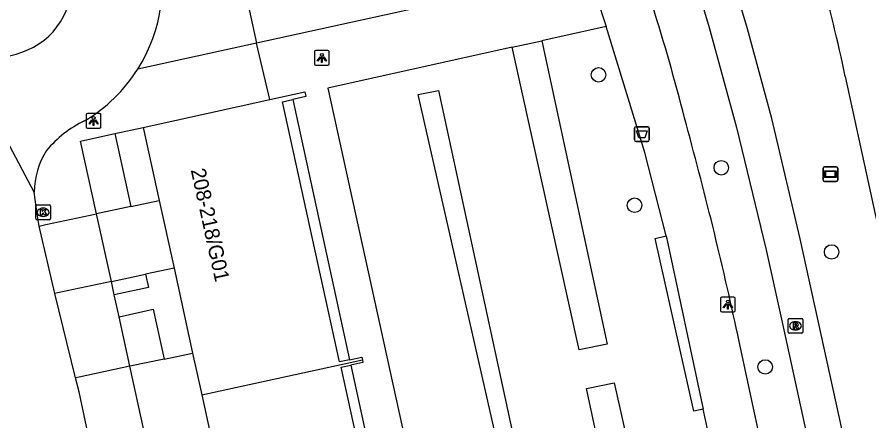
# Model space of a CAD drawing. Extents: x 160037 to 160839, y 385326 to 386441.
# Drawn here: x 160571.6 to 160629.1, y 386291.4 to 386318.7 of the extents above; entities that cross this region are included whole.
import ezdxf

# ---------------------------------------------------------------- set-up
doc = ezdxf.new("R2010")
doc.units = 0
for name, color, linetype in [('IMGEO_Afvalbak', 7, 'Continuous'), ('IMGEO_Boom', 7, 'Continuous'), ('IMGEO_Fietspad_gesloten', 7, 'Continuous'), ('IMGEO_Haag', 7, 'Continuous'), ('IMGEO_Kolk', 7, 'Continuous'), ('IMGEO_Lichtpunt', 7, 'Continuous'), ('IMGEO_Pand', 7, 'Continuous'), ('IMGEO_Pand_nummerreeks', 7, 'Continuous'), ('IMGEO_Reclamebord', 7, 'Continuous'), ('IMGEO_Rijbaan_lokaal_gesloten', 7, 'Continuous'), ('IMGEO_Rijbaan_lokaal_open', 7, 'Continuous'), ('IMGEO_Rioolput', 7, 'Continuous'), ('IMGEO_Voetpad_open', 7, 'Continuous')]:
    doc.layers.add(name, color=color, linetype=linetype)

msp = doc.modelspace()

# ---------------------------------------------------------------- linework, layer by layer
at = {"layer": 'IMGEO_Afvalbak'}
for p, q in [((160613.271, 386310.396), (160613.271, 386311.196)), ((160613.271, 386311.196), (160613.271, 386310.396)), ((160613.371, 386311.296), (160614.161, 386311.296)), ((160614.161, 386311.296), (160613.371, 386311.296)), ((160614.261, 386311.196), (160614.261, 386310.396)), ((160614.261, 386310.396), (160614.261, 386311.196)), ((160614.161, 386310.296), (160613.371, 386310.296)), ((160613.371, 386310.296), (160614.161, 386310.296))]:
    msp.add_line(p, q, dxfattribs=at)
msp.add_lwpolyline([(160613.414, 386311.01), (160614.118, 386311.01), (160613.969, 386310.54), (160613.563, 386310.54), (160613.414, 386311.01)], dxfattribs=at)
for centre, start, end in [((160613.371, 386311.196), 90, 180), ((160613.371, 386311.196), 90, 180), ((160614.161, 386311.196), 0, 90), ((160614.161, 386311.196), 360, 90), ((160613.371, 386310.396), 180, 270), ((160613.371, 386310.396), 180, 270), ((160614.161, 386310.396), 270, 0), ((160614.161, 386310.396), 270, 0)]:
    msp.add_arc(centre, 0.1, start, end, dxfattribs=at)
at = {"layer": 'IMGEO_Boom'}
for centre in [(160610.84, 386314.798), (160619.129, 386308.52), (160613.272, 386305.989), (160626.587, 386302.834), (160622.098, 386295.059)]:
    msp.add_circle(centre, 0.489, dxfattribs=at)
at = {"layer": 'IMGEO_Fietspad_gesloten'}
for points in [[(160657.055, 386154.143), (160647.386, 386198.679), (160636.094, 386250.686), (160624.457, 386303.72), (160622.534, 386311.847), (160620.91, 386317.905), (160618.67, 386325.412), (160616.315, 386332.541), (160613.894, 386338.952), (160609.405, 386349.023)], [(160607.631, 386346.918), (160611.537, 386338.055), (160614.024, 386331.705), (160616.344, 386324.596), (160618.303, 386317.988), (160620.148, 386311.23), (160622.139, 386303.076), (160623.193, 386298.283), (160645.016, 386198.179)]]:
    msp.add_lwpolyline(points, dxfattribs=at)
at = {"layer": 'IMGEO_Haag'}
for points in [[(160607.018, 386317.103), (160611.414, 386296.606), (160609.533, 386296.222), (160605.01, 386316.658)], [(160605.554, 386283.134), (160598.655, 386313.477), (160600.023, 386313.741), (160606.604, 386283.325), (160605.554, 386283.134)], [(160617.898, 386292.204), (160617.28, 386292.066), (160614.674, 386303.751), (160615.412, 386303.915)], [(160614.254, 386273.952), (160610.033, 386293.598), (160611.89, 386293.993), (160616.289, 386274.436), (160614.254, 386273.952)]]:
    msp.add_lwpolyline(points, dxfattribs=at)
at = {"layer": 'IMGEO_Kolk'}
for p, q in [((160572.815, 386305.084), (160572.815, 386305.936)), ((160572.89, 386306.01), (160573.742, 386306.01)), ((160573.303, 386305.79), (160573.328, 386305.79)), ((160573.816, 386305.936), (160573.816, 386305.084)), ((160573.326, 386305.23), (160573.301, 386305.23)), ((160573.742, 386305.01), (160572.89, 386305.01))]:
    msp.add_line(p, q, dxfattribs=at)
for points in [[(160572.815, 386305.084), (160572.815, 386305.936)], [(160572.89, 386306.01), (160573.742, 386306.01)], [(160573.816, 386305.936), (160573.816, 386305.084)], [(160573.136, 386305.71), (160573.259, 386305.71), (160573.259, 386305.559), (160573.389, 386305.71), (160573.553, 386305.71), (160573.407, 386305.559), (160573.56, 386305.31), (160573.408, 386305.31), (160573.323, 386305.474), (160573.259, 386305.407), (160573.259, 386305.31), (160573.136, 386305.31), (160573.136, 386305.71)], [(160573.742, 386305.01), (160572.89, 386305.01)]]:
    msp.add_lwpolyline(points, dxfattribs=at)
for centre, start, end in [((160572.892, 386305.934), 91.55205, 178.44795), ((160572.892, 386305.934), 91.55205, 178.44795), ((160573.74, 386305.934), 1.55205, 88.44795), ((160573.74, 386305.934), 1.55205, 88.44795), ((160572.892, 386305.086), 181.55205, 268.44795), ((160572.892, 386305.086), 181.55205, 268.44795), ((160573.74, 386305.086), 271.55205, 358.44795), ((160573.74, 386305.086), 271.55205, 358.44795)]:
    msp.add_arc(centre, 0.0765, start, end, dxfattribs=at)
for centre, major_axis, ratio, start_param, end_param in [((160573.302, 386305.51), (-0.387, 0.002), 0.722429, 4.712389, 7.853982), ((160573.327, 386305.51), (-0.39, 0.002), 0.717154, 1.570796, 4.712389)]:
    msp.add_ellipse(centre, major_axis=major_axis, ratio=ratio, start_param=start_param, end_param=end_param, dxfattribs=at)
at = {"layer": 'IMGEO_Lichtpunt'}
for p, q in [((160591.654, 386316.346), (160591.654, 386315.539)), ((160591.654, 386316.346), (160591.654, 386315.539)), ((160592.556, 386316.441), (160591.748, 386316.441)), ((160592.556, 386316.441), (160591.748, 386316.441)), ((160592.65, 386315.539), (160592.65, 386316.346)), ((160592.65, 386315.539), (160592.65, 386316.346)), ((160591.748, 386315.445), (160592.556, 386315.445)), ((160591.748, 386315.445), (160592.556, 386315.445)), ((160576.231, 386312.089), (160576.231, 386311.282)), ((160576.231, 386312.089), (160576.231, 386311.282)), ((160577.133, 386312.184), (160576.325, 386312.184)), ((160577.133, 386312.184), (160576.325, 386312.184)), ((160577.227, 386311.282), (160577.227, 386312.089)), ((160577.227, 386311.282), (160577.227, 386312.089)), ((160576.325, 386311.188), (160577.133, 386311.188)), ((160576.325, 386311.188), (160577.133, 386311.188)), ((160619.081, 386299.681), (160619.081, 386298.874)), ((160619.081, 386299.681), (160619.081, 386298.874)), ((160619.983, 386299.776), (160619.175, 386299.776)), ((160619.983, 386299.776), (160619.175, 386299.776)), ((160620.077, 386298.874), (160620.077, 386299.681)), ((160620.077, 386298.874), (160620.077, 386299.681)), ((160619.175, 386298.78), (160619.983, 386298.78)), ((160619.175, 386298.78), (160619.983, 386298.78))]:
    msp.add_line(p, q, dxfattribs=at)
for points in [[(160592.028, 386316.01), (160592.067, 386315.982), (160591.879, 386315.72), (160591.841, 386315.747), (160592.028, 386316.01)], [(160592.13, 386315.962), (160592.177, 386315.962), (160592.177, 386315.64), (160592.13, 386315.64), (160592.13, 386315.962)], [(160592.24, 386315.982), (160592.278, 386316.009), (160592.465, 386315.747), (160592.426, 386315.719), (160592.24, 386315.982)], [(160576.605, 386311.753), (160576.644, 386311.725), (160576.456, 386311.463), (160576.418, 386311.49), (160576.605, 386311.753)], [(160576.707, 386311.705), (160576.754, 386311.705), (160576.754, 386311.383), (160576.707, 386311.383), (160576.707, 386311.705)], [(160576.817, 386311.725), (160576.855, 386311.752), (160577.042, 386311.49), (160577.003, 386311.462), (160576.817, 386311.725)], [(160619.455, 386299.345), (160619.494, 386299.317), (160619.306, 386299.055), (160619.268, 386299.082), (160619.455, 386299.345)], [(160619.557, 386299.297), (160619.604, 386299.297), (160619.604, 386298.975), (160619.557, 386298.975), (160619.557, 386299.297)], [(160619.667, 386299.317), (160619.705, 386299.344), (160619.892, 386299.082), (160619.853, 386299.054), (160619.667, 386299.317)]]:
    msp.add_lwpolyline(points, dxfattribs=at)
for centre in [(160592.153, 386316.144), (160576.73, 386311.887), (160619.58, 386299.479)]:
    msp.add_circle(centre, 0.0994, dxfattribs=at)
for centre, start, end in [((160591.748, 386316.346), 90, 180), ((160591.748, 386316.346), 90, 180), ((160592.556, 386316.346), 0, 90), ((160592.556, 386316.346), 0, 90), ((160591.748, 386315.539), 180, 270), ((160591.748, 386315.539), 180, 270), ((160592.556, 386315.539), 270, 0), ((160592.556, 386315.539), 270, 360), ((160576.325, 386312.089), 90, 180), ((160576.325, 386312.089), 90, 180), ((160577.133, 386312.089), 0, 90), ((160577.133, 386312.089), 0, 90), ((160576.325, 386311.282), 180, 270), ((160576.325, 386311.282), 180, 270), ((160577.133, 386311.282), 270, 0), ((160577.133, 386311.282), 270, 360), ((160619.175, 386299.681), 90, 180), ((160619.175, 386299.681), 90, 180), ((160619.983, 386299.681), 0, 90), ((160619.983, 386299.681), 0, 90), ((160619.175, 386298.874), 180, 270), ((160619.175, 386298.874), 180, 270), ((160619.983, 386298.874), 270, 0), ((160619.983, 386298.874), 270, 360)]:
    msp.add_arc(centre, 0.0946, start, end, dxfattribs=at)
at = {"layer": 'IMGEO_Pand'}
for points in [[(160585.654, 386326.455), (160587.73, 386316.941)], [(160597.617, 386319.412), (160598.48, 386319.6), (160598.545, 386319.301), (160587.73, 386316.941)], [(160588.637, 386313.125), (160591.002, 386313.643), (160591.072, 386313.327), (160590.195, 386313.135)], [(160580.075, 386311.248), (160588.637, 386313.125)], [(160594.02, 386295.552), (160593.336, 386295.402), (160589.483, 386312.979), (160590.195, 386313.135)], [(160580.075, 386311.248), (160581.156, 386306.315)], [(160581.156, 386306.315), (160582.159, 386301.74)], [(160582.159, 386301.74), (160583.419, 386295.994)], [(160583.419, 386295.994), (160584.037, 386293.175)], [(160584.037, 386293.175), (160594.885, 386295.552)], [(160594.02, 386295.552), (160594.845, 386295.733), (160594.885, 386295.552)], [(160594.885, 386295.552), (160594.925, 386295.371), (160594.099, 386295.19)], [(160597.91, 386277.674), (160597.288, 386277.538), (160593.45, 386295.047), (160594.099, 386295.19)], [(160584.037, 386293.175), (160584.741, 386289.961)]]:
    msp.add_lwpolyline(points, dxfattribs=at)
at = {"layer": 'IMGEO_Reclamebord'}
for p, q in [((160626.007, 386307.69), (160626.007, 386308.49)), ((160626.007, 386308.49), (160626.007, 386307.69)), ((160626.107, 386308.59), (160626.897, 386308.59)), ((160626.897, 386308.59), (160626.107, 386308.59)), ((160626.997, 386308.49), (160626.997, 386307.69)), ((160626.997, 386307.69), (160626.997, 386308.49)), ((160626.897, 386307.59), (160626.107, 386307.59)), ((160626.107, 386307.59), (160626.897, 386307.59))]:
    msp.add_line(p, q, dxfattribs=at)
for points in [[(160626.108, 386308.322), (160626.896, 386308.322), (160626.896, 386307.858), (160626.108, 386307.858), (160626.108, 386308.322)], [(160626.173, 386308.257), (160626.173, 386307.923), (160626.831, 386307.923), (160626.831, 386308.257), (160626.173, 386308.257)]]:
    msp.add_lwpolyline(points, dxfattribs=at)
for centre, start, end in [((160626.107, 386308.49), 90, 180), ((160626.107, 386308.49), 90, 180), ((160626.897, 386308.49), 0, 90), ((160626.897, 386308.49), 360, 90), ((160626.107, 386307.69), 180, 270), ((160626.107, 386307.69), 180, 270), ((160626.897, 386307.69), 270, 0), ((160626.897, 386307.69), 270, 0)]:
    msp.add_arc(centre, 0.1, start, end, dxfattribs=at)
at = {"layer": 'IMGEO_Rijbaan_lokaal_gesloten'}
msp.add_lwpolyline([(160627.509, 386314.693), (160652.533, 386199.784), (160662.224, 386155.286)], dxfattribs=at)
msp.add_arc((160510.142, 386289.753), 119.988, 11.99646, 18.93002, dxfattribs=at)
at = {"layer": 'IMGEO_Rijbaan_lokaal_open'}
for points in [[(160572.722, 386306.87), (160566.751, 386318.102), (160566.72, 386318.171)], [(160573.047, 386304.584), (160572.92, 386305.393), (160572.722, 386306.87)], [(160579.24, 386305.906), (160581.156, 386306.315)], [(160579.24, 386305.906), (160576.923, 386305.411)], [(160577.926, 386300.836), (160576.923, 386305.411)], [(160574.098, 386300.016), (160573.047, 386304.584)], [(160582.159, 386301.74), (160580.243, 386301.33)], [(160577.926, 386300.836), (160580.243, 386301.33)], [(160575.509, 386294.328), (160574.098, 386300.016)], [(160581.5, 386295.594), (160583.419, 386295.994)], [(160581.5, 386295.594), (160579.181, 386295.113)], [(160580.508, 386289.055), (160579.181, 386295.113)], [(160576.836, 386288.271), (160575.747, 386293.371), (160575.509, 386294.328)]]:
    msp.add_lwpolyline(points, dxfattribs=at)
for centre, radius, start, end in [((160570.524, 386320.996), 10.864, 327.69872, 15.96811), ((160570.315, 386320.997), 4.926, 288.43211, 7.34565), ((160570.353, 386320.196), 4.16, 209.13928, 291.41505), ((160570.532, 386320.99), 10.854, 300.99975, 327.70731), ((160579.277, 386304.979), 7.412, 115.19421, 140.54649), ((160577.788, 386306.907), 5.066, 146.69187, 180.42125)]:
    msp.add_arc(centre, radius, start, end, dxfattribs=at)
at = {"layer": 'IMGEO_Rioolput'}
for p, q in [((160623.641, 386297.414), (160623.641, 386298.266)), ((160623.716, 386298.34), (160624.568, 386298.34)), ((160624.642, 386298.266), (160624.642, 386297.414)), ((160624.129, 386298.12), (160624.154, 386298.12)), ((160624.568, 386297.34), (160623.716, 386297.34)), ((160624.152, 386297.56), (160624.127, 386297.56))]:
    msp.add_line(p, q, dxfattribs=at)
for points in [[(160623.641, 386297.414), (160623.641, 386298.266)], [(160623.716, 386298.34), (160624.568, 386298.34)], [(160624.642, 386298.266), (160624.642, 386297.414)], [(160624.23, 386298.038), (160623.978, 386298.04), (160623.978, 386297.64)], [(160623.978, 386297.64), (160624.102, 386297.64), (160624.102, 386297.802), (160624.113, 386297.802)], [(160624.156, 386297.959), (160624.102, 386297.959), (160624.102, 386297.878)], [(160624.102, 386297.878), (160624.154, 386297.878)], [(160624.16, 386297.773), (160624.231, 386297.64), (160624.371, 386297.64), (160624.306, 386297.766)], [(160624.568, 386297.34), (160623.716, 386297.34)]]:
    msp.add_lwpolyline(points, dxfattribs=at)
for centre, radius, start, end in [((160623.718, 386298.264), 0.0765, 91.55205, 178.44795), ((160623.718, 386298.264), 0.0765, 91.55205, 178.44795), ((160624.566, 386298.264), 0.0765, 1.55205, 88.44795), ((160624.566, 386298.264), 0.0765, 1.55205, 88.44795), ((160624.112, 386297.749), 0.0533, 26.02933, 88.69889), ((160624.138, 386298.067), 0.19, 274.7715, 282.96867), ((160624.162, 386297.863), 0.0964, 77.00612, 93.18647), ((160624.176, 386297.92), 0.0378, 276.66336, 79.67722), ((160624.229, 386297.928), 0.109, 350.36119, 89.41601), ((160624.227, 386297.928), 0.112, 277.58423, 350.98172), ((160624.211, 386297.713), 0.108, 29.51342, 73.79051), ((160623.718, 386297.416), 0.0765, 181.55205, 268.44795), ((160623.718, 386297.416), 0.0765, 181.55205, 268.44795), ((160624.566, 386297.416), 0.0765, 271.55205, 358.44795), ((160624.566, 386297.416), 0.0765, 271.55205, 358.44795)]:
    msp.add_arc(centre, radius, start, end, dxfattribs=at)
for centre, major_axis, ratio, start_param, end_param in [((160624.128, 386297.84), (-0.387, 0.002), 0.722429, 4.712389, 7.853982), ((160624.153, 386297.84), (-0.39, 0.002), 0.717154, 1.570796, 4.712389)]:
    msp.add_ellipse(centre, major_axis=major_axis, ratio=ratio, start_param=start_param, end_param=end_param, dxfattribs=at)
at = {"layer": 'IMGEO_Voetpad_open'}
for points in [[(160610.12, 386321.851), (160611.353, 386318.063)], [(160611.353, 386318.063), (160607.018, 386317.103)], [(160615.412, 386303.915), (160613.974, 386309.543), (160611.353, 386318.063)], [(160587.73, 386316.941), (160579.707, 386315.191)], [(160588.637, 386313.125), (160587.73, 386316.941)], [(160605.01, 386316.658), (160607.018, 386317.103)], [(160605.01, 386316.658), (160592.559, 386313.901), (160606.569, 386250), (160609.331, 386237.384), (160616.14, 386205.955), (160618.449, 386195.457), (160629.038, 386197.781)], [(160590.195, 386313.135), (160594.02, 386295.552)], [(160578.161, 386310.828), (160580.075, 386311.248)], [(160576.923, 386305.411), (160575.846, 386310.321), (160578.161, 386310.828)], [(160578.161, 386310.828), (160579.24, 386305.906)], [(160573.047, 386304.584), (160573.503, 386304.681), (160576.923, 386305.411)], [(160615.412, 386303.915), (160617.898, 386292.204)], [(160580.243, 386301.33), (160580.439, 386300.436), (160578.125, 386299.928)], [(160577.926, 386300.836), (160574.505, 386300.105), (160574.098, 386300.016)], [(160578.125, 386299.928), (160577.926, 386300.836)], [(160578.449, 386298.453), (160578.125, 386299.928)], [(160578.449, 386298.453), (160580.762, 386298.961), (160581.5, 386295.594)], [(160579.181, 386295.113), (160578.449, 386298.453)], [(160645.016, 386198.179), (160642.485, 386197.646), (160642.041, 386197.613), (160634.527, 386231.74), (160630.468, 386250), (160629.116, 386256.081), (160625.705, 386271.858), (160620.344, 386296.773)], [(160579.181, 386295.113), (160575.758, 386294.382), (160575.509, 386294.328)], [(160594.099, 386295.19), (160597.91, 386277.674)], [(160618.216, 386290.759), (160617.898, 386292.204)]]:
    msp.add_lwpolyline(points, dxfattribs=at)
for centre, radius, start, end in [((160477.857, 386276.375), 143.266, 14.15894, 20.43891), ((160358.465, 386240.632), 267.83, 12.09986, 15.32559)]:
    msp.add_arc(centre, radius, start, end, dxfattribs=at)

# ---------------------------------------------------------------- texts
at = {"layer": 'IMGEO_Pand_nummerreeks'}
msp.add_text('208-218/G01', height=1, rotation=282.36406, dxfattribs=at).set_placement((160583.285, 386308.372))

doc.saveas('drawing.dxf')
